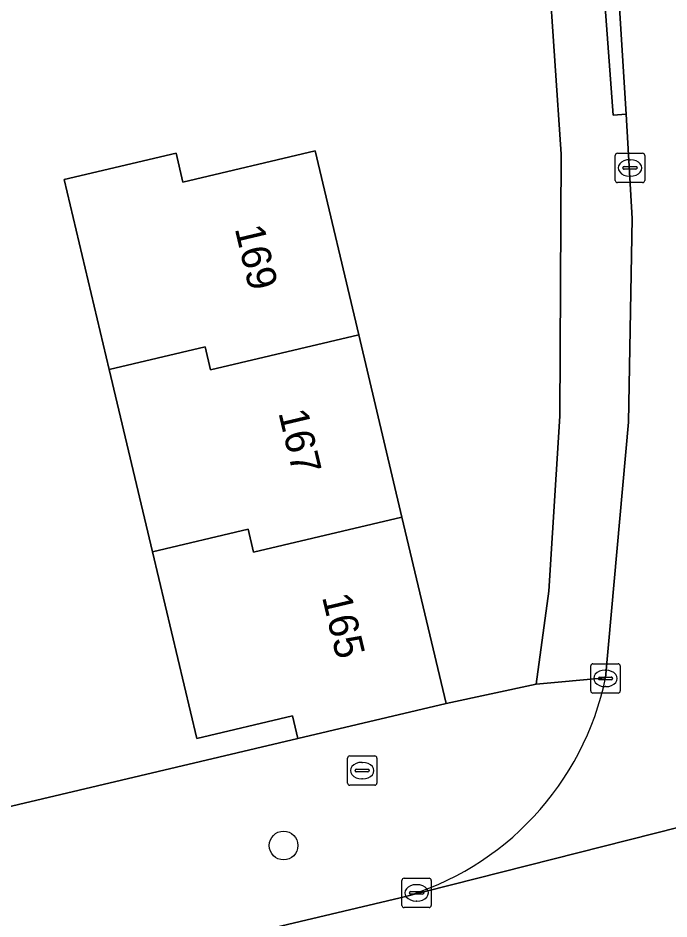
# Model space of a CAD drawing. Extents: x 162989 to 165008, y 383432 to 384338.
# Drawn here: x 164242.26 to 164264.42, y 384137.88 to 384168.55 of the extents above; entities that cross this region are included whole.
import ezdxf

# ---------------------------------------------------------------- set-up
doc = ezdxf.new("R2010")
doc.units = 0
for name, color, linetype in [('IMGEO_Boom', 7, 'Continuous'), ('IMGEO_Brandkraan', 7, 'Continuous'), ('IMGEO_Erf', 7, 'Continuous'), ('IMGEO_Kolk', 7, 'Continuous'), ('IMGEO_Pand', 7, 'Continuous'), ('IMGEO_Pand_nummerreeks', 7, 'Continuous'), ('IMGEO_Rijbaan_lokaal_open', 7, 'Continuous'), ('IMGEO_Voetpad_open', 7, 'Continuous')]:
    doc.layers.add(name, color=color, linetype=linetype)

msp = doc.modelspace()

# ---------------------------------------------------------------- linework, layer by layer
at = {"layer": 'IMGEO_Boom'}
msp.add_circle((164251.296, 384140.381), 0.489, dxfattribs=at)
at = {"layer": 'IMGEO_Brandkraan'}
for p, q in [((164253.471, 384142.507), (164253.471, 384143.359)), ((164253.546, 384143.433), (164254.398, 384143.433)), ((164254.472, 384143.359), (164254.472, 384142.507)), ((164253.959, 384143.213), (164253.984, 384143.213)), ((164253.73, 384142.927), (164253.73, 384142.939)), ((164254.168, 384142.89), (164253.77, 384142.89)), ((164253.773, 384142.976), (164254.171, 384142.976)), ((164254.214, 384142.939), (164254.214, 384142.927)), ((164254.398, 384142.433), (164253.546, 384142.433)), ((164253.982, 384142.653), (164253.957, 384142.653))]:
    msp.add_line(p, q, dxfattribs=at)
for points in [[(164253.471, 384142.507), (164253.471, 384143.359)], [(164253.546, 384143.433), (164254.398, 384143.433)], [(164254.472, 384143.359), (164254.472, 384142.507)], [(164254.398, 384142.433), (164253.546, 384142.433)]]:
    msp.add_lwpolyline(points, dxfattribs=at)
for centre, radius, start, end in [((164253.548, 384143.357), 0.0765, 91.552, 178.448), ((164253.548, 384143.357), 0.0765, 91.552, 178.448), ((164254.396, 384143.357), 0.0765, 1.552, 88.448), ((164254.396, 384143.357), 0.0765, 1.552, 88.448), ((164253.77, 384142.936), 0.0403, 85.8775, 175.7526), ((164253.767, 384142.926), 0.0366, 178.938, 274.7102), ((164254.171, 384142.933), 0.043, 264.8664, 352.4533), ((164254.175, 384142.938), 0.0386, 1.7309, 96.639), ((164253.548, 384142.509), 0.0765, 181.552, 268.448), ((164253.548, 384142.509), 0.0765, 181.552, 268.448), ((164254.396, 384142.509), 0.0765, 271.552, 358.448), ((164254.396, 384142.509), 0.0765, 271.552, 358.448)]:
    msp.add_arc(centre, radius, start, end, dxfattribs=at)
for centre, major_axis, ratio, start_param, end_param in [((164253.958, 384142.933), (-0.387, 0.002), 0.722429, 4.712389, 7.853982), ((164253.983, 384142.933), (-0.39, 0.002), 0.717154, 1.570796, 4.712389)]:
    msp.add_ellipse(centre, major_axis=major_axis, ratio=ratio, start_param=start_param, end_param=end_param, dxfattribs=at)
at = {"layer": 'IMGEO_Erf'}
msp.add_lwpolyline([(164238.943, 384140.993), (164251.782, 384144.02), (164251.596, 384144.801), (164248.338, 384144.028), (164246.833, 384150.376), (164245.362, 384156.583), (164243.829, 384163.051), (164247.636, 384163.953), (164247.871, 384162.961), (164252.374, 384164.028), (164253.857, 384157.769), (164255.327, 384151.562), (164256.831, 384145.216), (164259.897, 384145.876), (164260.321, 384149.044), (164260.697, 384154.993), (164260.746, 384163.915), (164260.314, 384170.278)], dxfattribs=at)
at = {"layer": 'IMGEO_Kolk'}
for p, q in [((164262.588, 384163.021), (164262.588, 384163.873)), ((164262.663, 384163.947), (164263.515, 384163.947)), ((164263.589, 384163.873), (164263.589, 384163.021)), ((164263.076, 384163.727), (164263.101, 384163.727)), ((164262.847, 384163.441), (164262.847, 384163.453)), ((164263.285, 384163.404), (164262.887, 384163.404)), ((164262.89, 384163.49), (164263.288, 384163.49)), ((164263.331, 384163.453), (164263.331, 384163.441)), ((164263.515, 384162.947), (164262.663, 384162.947)), ((164263.099, 384163.167), (164263.074, 384163.167)), ((164261.753, 384145.644), (164261.753, 384146.496)), ((164261.828, 384146.57), (164262.68, 384146.57)), ((164262.754, 384146.496), (164262.754, 384145.644)), ((164262.012, 384146.064), (164262.012, 384146.076)), ((164262.055, 384146.113), (164262.453, 384146.113)), ((164262.241, 384146.35), (164262.266, 384146.35)), ((164262.496, 384146.076), (164262.496, 384146.064)), ((164262.45, 384146.027), (164262.052, 384146.027)), ((164262.264, 384145.79), (164262.239, 384145.79)), ((164262.68, 384145.57), (164261.828, 384145.57)), ((164255.323, 384138.344), (164255.323, 384139.196)), ((164255.398, 384139.27), (164256.25, 384139.27)), ((164255.811, 384139.05), (164255.836, 384139.05)), ((164256.324, 384139.196), (164256.324, 384138.344)), ((164255.582, 384138.764), (164255.582, 384138.776)), ((164256.02, 384138.727), (164255.622, 384138.727)), ((164255.625, 384138.813), (164256.023, 384138.813)), ((164256.066, 384138.776), (164256.066, 384138.764)), ((164255.834, 384138.49), (164255.809, 384138.49)), ((164256.25, 384138.27), (164255.398, 384138.27))]:
    msp.add_line(p, q, dxfattribs=at)
for points in [[(164262.588, 384163.021), (164262.588, 384163.873)], [(164262.663, 384163.947), (164263.515, 384163.947)], [(164263.589, 384163.873), (164263.589, 384163.021)], [(164263.515, 384162.947), (164262.663, 384162.947)], [(164261.753, 384145.644), (164261.753, 384146.496)], [(164261.828, 384146.57), (164262.68, 384146.57)], [(164262.754, 384146.496), (164262.754, 384145.644)], [(164262.68, 384145.57), (164261.828, 384145.57)], [(164255.323, 384138.344), (164255.323, 384139.196)], [(164255.398, 384139.27), (164256.25, 384139.27)], [(164256.324, 384139.196), (164256.324, 384138.344)], [(164256.25, 384138.27), (164255.398, 384138.27)]]:
    msp.add_lwpolyline(points, dxfattribs=at)
for centre, radius, start, end in [((164262.665, 384163.871), 0.0765, 91.552, 178.448), ((164262.665, 384163.871), 0.0765, 91.552, 178.448), ((164263.513, 384163.871), 0.0765, 1.552, 88.448), ((164263.513, 384163.871), 0.0765, 1.552, 88.448), ((164262.887, 384163.45), 0.0403, 85.8775, 175.7526), ((164262.884, 384163.44), 0.0366, 178.938, 274.7102), ((164263.288, 384163.447), 0.043, 264.8664, 352.4533), ((164263.292, 384163.452), 0.0386, 1.7309, 96.639), ((164262.665, 384163.023), 0.0765, 181.552, 268.448), ((164262.665, 384163.023), 0.0765, 181.552, 268.448), ((164263.513, 384163.023), 0.0765, 271.552, 358.448), ((164263.513, 384163.023), 0.0765, 271.552, 358.448), ((164261.83, 384146.494), 0.0765, 91.552, 178.448), ((164261.83, 384146.494), 0.0765, 91.552, 178.448), ((164262.678, 384146.494), 0.0765, 1.552, 88.448), ((164262.678, 384146.494), 0.0765, 1.552, 88.448), ((164262.052, 384146.073), 0.0403, 85.8775, 175.7526), ((164262.457, 384146.075), 0.0386, 1.7309, 96.639), ((164262.049, 384146.063), 0.0366, 178.938, 274.7102), ((164262.453, 384146.07), 0.043, 264.8664, 352.4533), ((164261.83, 384145.646), 0.0765, 181.552, 268.448), ((164261.83, 384145.646), 0.0765, 181.552, 268.448), ((164262.678, 384145.646), 0.0765, 271.552, 358.448), ((164262.678, 384145.646), 0.0765, 271.552, 358.448), ((164255.4, 384139.194), 0.0765, 91.552, 178.448), ((164255.4, 384139.194), 0.0765, 91.552, 178.448), ((164256.248, 384139.194), 0.0765, 1.552, 88.448), ((164256.248, 384139.194), 0.0765, 1.552, 88.448), ((164255.622, 384138.773), 0.0403, 85.8775, 175.7526), ((164255.619, 384138.763), 0.0366, 178.938, 274.7102), ((164256.023, 384138.77), 0.043, 264.8664, 352.4533), ((164256.027, 384138.775), 0.0386, 1.7309, 96.639), ((164255.4, 384138.346), 0.0765, 181.552, 268.448), ((164255.4, 384138.346), 0.0765, 181.552, 268.448), ((164256.248, 384138.346), 0.0765, 271.552, 358.448), ((164256.248, 384138.346), 0.0765, 271.552, 358.448)]:
    msp.add_arc(centre, radius, start, end, dxfattribs=at)
for centre, major_axis, ratio, start_param, end_param in [((164263.075, 384163.447), (-0.387, 0.002), 0.722429, 4.712389, 7.853982), ((164263.1, 384163.447), (-0.39, 0.002), 0.717154, 1.570796, 4.712389), ((164262.24, 384146.07), (-0.387, 0.002), 0.722429, 4.712389, 7.853982), ((164262.265, 384146.07), (-0.39, 0.002), 0.717154, 1.570796, 4.712389), ((164255.81, 384138.77), (-0.387, 0.002), 0.722429, 4.712389, 7.853982), ((164255.835, 384138.77), (-0.39, 0.002), 0.717154, 1.570796, 4.712389)]:
    msp.add_ellipse(centre, major_axis=major_axis, ratio=ratio, start_param=start_param, end_param=end_param, dxfattribs=at)
at = {"layer": 'IMGEO_Pand'}
for points in [[(164253.857, 384157.769), (164252.374, 384164.028), (164247.871, 384162.961), (164247.636, 384163.953), (164243.829, 384163.051), (164245.362, 384156.583), (164248.623, 384157.354), (164248.808, 384156.574)], [(164253.857, 384157.769), (164248.808, 384156.574), (164248.623, 384157.354), (164245.362, 384156.583), (164246.833, 384150.376), (164250.092, 384151.147), (164250.277, 384150.367), (164255.327, 384151.562)], [(164246.833, 384150.376), (164248.338, 384144.028), (164251.596, 384144.801), (164251.782, 384144.02), (164256.831, 384145.216), (164255.327, 384151.562), (164250.277, 384150.367), (164250.092, 384151.147)]]:
    msp.add_lwpolyline(points, close=True, dxfattribs=at)
at = {"layer": 'IMGEO_Rijbaan_lokaal_open'}
for points in [[(164269.886, 384151.534), (164270.113, 384157.7), (164270.102, 384164.282), (164269.805, 384169.553), (164269.268, 384174.387), (164268.238, 384180.741), (164267.844, 384182.664), (164261.02, 384181.208), (164261.1, 384180.816), (164261.614, 384177.14), (164262.644, 384169.769), (164262.713, 384169.274), (164262.956, 384165.275), (164263.165, 384161.723), (164263.034, 384154.793), (164262.257, 384146.094)], [(164273.406, 384143.192), (164255.268, 384138.596), (164246.735, 384136.577), (164217.023, 384129.548), (164218.588, 384122.836), (164240.067, 384127.808), (164277.203, 384136.749)], [(164255.268, 384138.596), (164273.406, 384143.192)]]:
    msp.add_lwpolyline(points, dxfattribs=at)
msp.add_arc((164252.597, 384148.092), 9.864, 285.7083, 348.3162, dxfattribs=at)
at = {"layer": 'IMGEO_Voetpad_open'}
for points in [[(164260.314, 384170.278), (164260.746, 384163.915), (164260.697, 384154.993), (164260.321, 384149.044), (164259.897, 384145.876), (164262.257, 384146.094), (164263.034, 384154.793), (164263.165, 384161.723), (164262.956, 384165.275), (164262.512, 384165.244), (164262.216, 384169.24)], [(164262.257, 384146.094), (164259.897, 384145.876), (164256.831, 384145.216), (164251.782, 384144.02), (164238.943, 384140.993), (164237.555, 384140.666), (164236.651, 384140.453), (164149.697, 384119.951), (164145.589, 384118.98), (164108.511, 384110.062), (164108.017, 384109.946), (164047.969, 384095.856)], [(164246.735, 384136.577), (164255.268, 384138.596)]]:
    msp.add_lwpolyline(points, dxfattribs=at)
msp.add_lwpolyline([(164262.956, 384165.275), (164262.713, 384169.274), (164262.216, 384169.24), (164262.512, 384165.244)], close=True, dxfattribs=at)
msp.add_arc((164252.597, 384148.092), 9.864, 285.7083, 348.3162, dxfattribs=at)

# ---------------------------------------------------------------- texts
at = {"layer": 'IMGEO_Pand_nummerreeks'}
for s, p in [('169', (164249.629, 384161.389)), ('167', (164251.115, 384155.118)), ('165', (164252.6, 384148.848))]:
    msp.add_text(s, height=1, rotation=283.3289, dxfattribs=at).set_placement(p)

doc.saveas('drawing.dxf')
